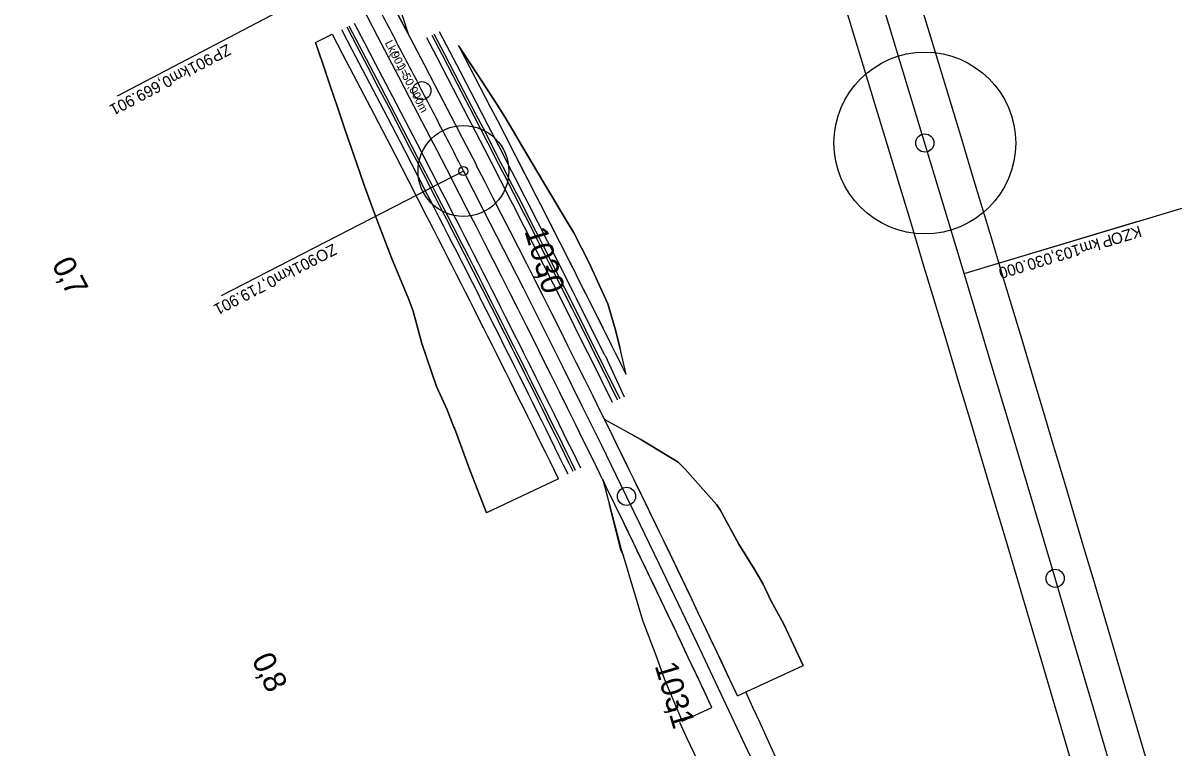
# Model space of a CAD drawing. Extents: x -678487 to -674601, y -1104811 to -1093295.
# Drawn here: x -676530.2 to -676276.8, y -1099760.6 to -1099601 of the extents above; entities that cross this region are included whole.
import ezdxf

# ---------------------------------------------------------------- set-up
doc = ezdxf.new("R2010")
doc.units = 0
for name, color, linetype in [('00_MiNGO', 7, 'Continuous'), ('SOxx02xx_Koleje_hlavní_body_Popis', 7, 'Continuous'), ('SOxx02xx_Koleje_hlavní_body_Popis10', 7, 'Continuous'), ('SOxx02xx_Koleje_param další_Popis', 7, 'Continuous'), ('SOxx02xx_Staničení_Popis', 7, 'Continuous'), ('SOxx02xx_ŽSp_hrana', 7, 'Continuous'), ('SOxx02xx_ŽSp_násyp_hrana', 7, 'Continuous'), ('SOxx02xx_ŽSp_násyp_plocha', 7, 'Continuous'), ('SOxx02xx_ŽSp_odvodnění', 7, 'Continuous'), ('SOxx02xx_ŽSp_zářez_hrana', 7, 'Continuous'), ('SOxx02xx_ŽSp_zářez_plocha', 7, 'Continuous'), ('SOxxxxxx_Koleje_LN_staničení_zaoblení_Popis', 7, 'Continuous'), ('SOxxxxxx_Koleje_LN_staničení_zaoblení_Popis10', 7, 'Continuous'), ('SOxxxxxx_Osa_bod_P', 7, 'Continuous'), ('SOxxxxxx_Staničení_Popis', 7, 'Continuous'), ('SOxxxxxx_Staničení_Popis10', 7, 'Continuous')]:
    doc.layers.add(name, color=color, linetype=linetype)

msp = doc.modelspace()

# ---------------------------------------------------------------- linework, layer by layer
at = {"layer": '00_MiNGO'}
for centre, radius, start, end in [((-693563.22, -1104838.51), 17994.25, 16.282565, 18.133556), ((-693563.22, -1104838.51), 18010.25, 16.348631, 17.939981), ((-680917.12, -1101849.16), 5008, 23.42836, 24.80346), ((-680917.12, -1101849.16), 4992, 23.42836, 24.80346)]:
    msp.add_arc(centre, radius, start, end, dxfattribs=at)
at = {"layer": 'SOxx02xx_Koleje_hlavní_body_Popis'}
for p, q in [((-676456.36, -1099589.29), (-676509.49, -1099617.16)), ((-676433.24, -1099633.62), (-676486.56, -1099661.11)), ((-676433.24, -1099633.62), (-676433.24, -1099633.62))]:
    msp.add_line(p, q, dxfattribs=at)
msp.add_circle((-676433.24, -1099633.62), 1, dxfattribs=at)
at = {"layer": 'SOxx02xx_Koleje_hlavní_body_Popis10'}
msp.add_line((-676433.24, -1099633.62), (-676433.24, -1099633.62), dxfattribs=at)
msp.add_circle((-676433.24, -1099633.62), 10, dxfattribs=at)
at = {"layer": 'SOxx02xx_Staničení_Popis'}
for centre in [(-676442.4, -1099615.95), (-676397.34, -1099705.22)]:
    msp.add_circle(centre, 2, dxfattribs=at)
at = {"layer": 'SOxx02xx_ŽSp_hrana'}
for points in [[(-676500.04, -1099499.38), (-676476.8, -1099543.67), (-676458.2, -1099579.11), (-676453.55, -1099587.98), (-676448.9, -1099596.84), (-676446.61, -1099601.21), (-676444.25, -1099605.71), (-676441.99, -1099610.04), (-676439.62, -1099614.58), (-676435, -1099623.46), (-676433.52, -1099626.31), (-676430.4, -1099632.35)], [(-676505.53, -1099502.26), (-676482.3, -1099546.53), (-676463.72, -1099581.93), (-676459.08, -1099590.78), (-676454.44, -1099599.63), (-676452.15, -1099604), (-676449.8, -1099608.49), (-676447.53, -1099612.82), (-676445.17, -1099617.35), (-676440.55, -1099626.22), (-676439.08, -1099629.06), (-676435.96, -1099635.1)]]:
    msp.add_lwpolyline(points, dxfattribs=at)
for centre, radius, start, end in [((-679543.77, -1101237.56), 3502.82, 25.14618, 27.27503), ((-679544.28, -1101237.79), 3497.18, 25.14661, 27.27625)]:
    msp.add_arc(centre, radius, start, end, dxfattribs=at)
at = {"layer": 'SOxx02xx_ŽSp_násyp_hrana'}
for p, q in [((-676395.8, -1099691.85), (-676394.22, -1099692.72)), ((-676394.22, -1099692.72), (-676386.01, -1099697.74)), ((-676386.01, -1099697.74), (-676384.49, -1099699.19)), ((-676384.49, -1099699.19), (-676377.56, -1099707.02)), ((-676401.63, -1099705.16), (-676401.12, -1099707.08)), ((-676401.12, -1099707.08), (-676398.51, -1099716.9)), ((-676377.56, -1099707.02), (-676376.7, -1099708.2)), ((-676376.7, -1099708.2), (-676372.63, -1099715.79)), ((-676398.51, -1099716.9), (-676398.08, -1099718.28)), ((-676372.63, -1099715.79), (-676369.24, -1099721.21)), ((-676398.08, -1099718.28), (-676395.61, -1099726.58)), ((-676369.24, -1099721.21), (-676367.34, -1099724.4)), ((-676367.34, -1099724.4), (-676365.47, -1099728.31)), ((-676395.61, -1099726.58), (-676393.76, -1099732.69)), ((-676365.47, -1099728.31), (-676362.73, -1099733.34)), ((-676393.76, -1099732.69), (-676392.43, -1099736.12)), ((-676362.73, -1099733.34), (-676358.47, -1099742.43)), ((-676392.43, -1099736.12), (-676390.89, -1099740.16)), ((-676390.89, -1099740.16), (-676388.95, -1099745.52)), ((-676388.95, -1099745.52), (-676385.08, -1099754.73))]:
    msp.add_line(p, q, dxfattribs=at)
at = {"layer": 'SOxx02xx_ŽSp_násyp_plocha'}
for p, q in [((-676372.92, -1099749.11), (-676358.47, -1099742.43)), ((-676385.08, -1099754.73), (-676378.55, -1099751.71))]:
    msp.add_line(p, q, dxfattribs=at)
for points in [[(-676486.02, -1099492.03), (-676481.41, -1099500.91), (-676476.66, -1099509.72), (-676472.7, -1099517.12), (-676472, -1099518.59), (-676468.84, -1099528.24), (-676464.67, -1099537.38), (-676462.82, -1099545.88), (-676462.34, -1099547.47), (-676459.57, -1099557.32), (-676456.81, -1099567.16), (-676455.08, -1099573.02), (-676454.89, -1099573.67), (-676453.93, -1099576.94), (-676450.88, -1099586.51), (-676447.75, -1099596.26), (-676445.44, -1099603.44)], [(-676445.44, -1099603.44), (-676448.9, -1099596.84), (-676453.55, -1099587.98), (-676458.2, -1099579.11), (-676476.8, -1099543.67), (-676500.04, -1099499.38)], [(-676358.47, -1099742.43), (-676362.73, -1099733.34), (-676365.47, -1099728.31), (-676367.34, -1099724.4), (-676369.24, -1099721.21), (-676372.63, -1099715.79), (-676376.7, -1099708.2), (-676377.56, -1099707.02), (-676384.49, -1099699.19), (-676386.01, -1099697.74), (-676394.22, -1099692.72), (-676402.16, -1099688.34)], [(-676402.58, -1099701.55), (-676398.51, -1099716.9), (-676398.08, -1099718.28), (-676395.61, -1099726.58), (-676393.76, -1099732.69), (-676392.43, -1099736.12), (-676390.89, -1099740.16), (-676388.95, -1099745.52), (-676385.08, -1099754.73)]]:
    msp.add_lwpolyline(points, dxfattribs=at)
for centre, radius, start, end in [((-679543.77, -1101237.56), 3502.82, 25.14618, 26.24924), ((-679544.28, -1101237.79), 3497.18, 25.14661, 26.05787)]:
    msp.add_arc(centre, radius, start, end, dxfattribs=at)
at = {"layer": 'SOxx02xx_ŽSp_odvodnění'}
for p, q in [((-676458.45, -1099601.66), (-676456.17, -1099606.02)), ((-676456.17, -1099606.02), (-676453.82, -1099610.5)), ((-676453.82, -1099610.5), (-676451.56, -1099614.83)), ((-676451.56, -1099614.83), (-676449.19, -1099619.36)), ((-676449.19, -1099619.36), (-676444.58, -1099628.22)), ((-676444.58, -1099628.22), (-676443.11, -1099631.06)), ((-676443.11, -1099631.06), (-676439.99, -1099637.09))]:
    msp.add_line(p, q, dxfattribs=at)
for points in [[(-676458.94, -1099601.9), (-676456.66, -1099606.27), (-676454.31, -1099610.75), (-676452.05, -1099615.08), (-676449.69, -1099619.6), (-676445.08, -1099628.46), (-676443.6, -1099631.31), (-676440.49, -1099637.33)], [(-676440.23, -1099603.69), (-676437.96, -1099608.03), (-676435.59, -1099612.57), (-676430.97, -1099621.46), (-676429.49, -1099624.31), (-676426.37, -1099630.36)], [(-676439.74, -1099603.44), (-676437.47, -1099607.78), (-676435.1, -1099612.32), (-676430.48, -1099621.21), (-676429, -1099624.07), (-676425.87, -1099630.11)]]:
    msp.add_lwpolyline(points, dxfattribs=at)
for centre, radius, start, end in [((-679543.4, -1101237.4), 3506.91, 26.29191, 27.27415), ((-679543.35, -1101237.38), 3507.42, 26.29184, 27.27404), ((-679544.65, -1101237.95), 3493.09, 26.13014, 27.27713), ((-679544.7, -1101237.97), 3492.59, 26.13021, 27.27724)]:
    msp.add_arc(centre, radius, start, end, dxfattribs=at)
at = {"layer": 'SOxx02xx_ŽSp_zářez_hrana'}
for p, q in [((-676465.8, -1099605.36), (-676464.2, -1099610.06)), ((-676434.23, -1099606.16), (-676431.38, -1099610.47)), ((-676464.2, -1099610.06), (-676462.56, -1099614.89)), ((-676431.38, -1099610.47), (-676425.89, -1099618.94)), ((-676462.56, -1099614.89), (-676460.97, -1099619.54)), ((-676425.89, -1099618.94), (-676424.14, -1099621.66)), ((-676460.97, -1099619.54), (-676459.34, -1099624.42)), ((-676424.14, -1099621.66), (-676420.75, -1099627.45)), ((-676459.34, -1099624.42), (-676456.08, -1099633.93)), ((-676420.75, -1099627.45), (-676420.69, -1099627.55)), ((-676420.69, -1099627.55), (-676415.55, -1099636.2)), ((-676456.08, -1099633.93), (-676454.99, -1099636.95)), ((-676454.99, -1099636.95), (-676452.69, -1099643.36)), ((-676415.55, -1099636.2), (-676410.39, -1099644.84)), ((-676452.69, -1099643.36), (-676449.11, -1099652.7)), ((-676410.39, -1099644.84), (-676408.96, -1099647.24)), ((-676408.96, -1099647.24), (-676405.63, -1099653.69)), ((-676449.11, -1099652.7), (-676445.25, -1099661.9)), ((-676405.63, -1099653.69), (-676401.48, -1099662.83)), ((-676445.25, -1099661.9), (-676444.74, -1099663.29)), ((-676444.74, -1099663.29), (-676444.3, -1099664.5)), ((-676444.3, -1099664.5), (-676442.42, -1099671.59)), ((-676401.48, -1099662.83), (-676399.84, -1099668.34)), ((-676399.84, -1099668.34), (-676398.83, -1099672.43)), ((-676442.42, -1099671.59), (-676439.14, -1099681.06)), ((-676398.83, -1099672.43), (-676398.78, -1099672.66)), ((-676402.08, -1099674.25), (-676397.84, -1099683.34)), ((-676439.14, -1099681.06), (-676436.83, -1099686.2)), ((-676436.83, -1099686.2), (-676435.32, -1099690.01)), ((-676435.32, -1099690.01), (-676435.23, -1099690.22)), ((-676435.23, -1099690.22), (-676431.76, -1099699.59)), ((-676431.76, -1099699.59), (-676428.7, -1099707.55)), ((-676428.7, -1099707.55), (-676428.13, -1099708.88)), ((-676401.14, -1099707.09), (-676398.66, -1099716.98)), ((-676398.66, -1099716.98), (-676398.04, -1099718.26))]:
    msp.add_line(p, q, dxfattribs=at)
for points in [[(-676457.31, -1099601.08), (-676455.02, -1099605.44), (-676452.67, -1099609.93), (-676450.41, -1099614.26), (-676448.05, -1099618.78), (-676443.44, -1099627.65), (-676441.96, -1099630.49), (-676438.85, -1099636.52)], [(-676462.16, -1099603.52), (-676459.87, -1099607.88), (-676457.53, -1099612.36), (-676455.27, -1099616.69), (-676452.91, -1099621.21), (-676448.3, -1099630.06), (-676446.83, -1099632.91), (-676443.71, -1099638.93)], [(-676460.09, -1099602.48), (-676457.8, -1099606.84), (-676455.45, -1099611.32), (-676453.19, -1099615.65), (-676450.83, -1099620.17), (-676446.22, -1099629.03), (-676444.75, -1099631.88), (-676441.63, -1099637.9)], [(-676438.62, -1099602.88), (-676436.33, -1099607.21), (-676433.96, -1099611.75), (-676429.33, -1099620.64), (-676427.85, -1099623.5), (-676424.73, -1099629.55)], [(-676441.38, -1099604.26), (-676439.11, -1099608.6), (-676436.74, -1099613.14), (-676432.12, -1099622.03), (-676430.64, -1099624.88), (-676427.51, -1099630.92)], [(-676434.25, -1099606.17), (-676431.88, -1099610.72), (-676427.25, -1099619.61), (-676425.77, -1099622.47), (-676422.65, -1099628.52)]]:
    msp.add_lwpolyline(points, dxfattribs=at)
for centre, radius, start, end in [((-679543.25, -1101237.33), 3508.58, 26.45536, 27.27379), ((-679543.06, -1101237.24), 3510.69, 26.45502, 27.27334), ((-679543.5, -1101237.44), 3505.75, 26.29209, 27.2744), ((-679544.54, -1101237.91), 3494.25, 26.12997, 27.27688), ((-679544.99, -1101238.11), 3489.31, 26.13067, 27.27795), ((-679544.8, -1101238.02), 3491.42, 26.13037, 27.27749)]:
    msp.add_arc(centre, radius, start, end, dxfattribs=at)
at = {"layer": 'SOxx02xx_ŽSp_zářez_plocha'}
for p, q in [((-676465.8, -1099605.36), (-676462.16, -1099603.52)), ((-676412.32, -1099701.34), (-676428.13, -1099708.88))]:
    msp.add_line(p, q, dxfattribs=at)
for points in [[(-676462.16, -1099603.52), (-676459.87, -1099607.88), (-676457.53, -1099612.36), (-676455.27, -1099616.69), (-676452.91, -1099621.21), (-676448.3, -1099630.06), (-676446.83, -1099632.91), (-676443.71, -1099638.93)], [(-676428.13, -1099708.88), (-676428.7, -1099707.55), (-676431.76, -1099699.59), (-676435.23, -1099690.22), (-676435.32, -1099690.01), (-676436.83, -1099686.2), (-676439.14, -1099681.06), (-676442.42, -1099671.59), (-676444.3, -1099664.5), (-676444.74, -1099663.29), (-676445.25, -1099661.9), (-676449.11, -1099652.7), (-676452.69, -1099643.36), (-676454.99, -1099636.95), (-676456.08, -1099633.93), (-676459.34, -1099624.42), (-676460.97, -1099619.54), (-676462.56, -1099614.89), (-676464.2, -1099610.06), (-676465.8, -1099605.36)], [(-676397.44, -1099678.39), (-676398.83, -1099672.43), (-676399.84, -1099668.34), (-676401.48, -1099662.83), (-676405.63, -1099653.69), (-676408.96, -1099647.24), (-676410.39, -1099644.84), (-676415.55, -1099636.2), (-676420.69, -1099627.55), (-676420.75, -1099627.45), (-676424.14, -1099621.66), (-676425.89, -1099618.94), (-676431.38, -1099610.47), (-676434.36, -1099605.96)], [(-676434.36, -1099605.96), (-676431.88, -1099610.72), (-676427.25, -1099619.61), (-676425.77, -1099622.47), (-676422.65, -1099628.52)]]:
    msp.add_lwpolyline(points, dxfattribs=at)
for centre, radius, start, end in [((-679543.06, -1101237.24), 3510.69, 26.36137, 27.27334), ((-679544.99, -1101238.11), 3489.31, 26.13067, 27.27795)]:
    msp.add_arc(centre, radius, start, end, dxfattribs=at)
at = {"layer": 'SOxxxxxx_Koleje_LN_staničení_zaoblení_Popis'}
msp.add_line((-676323.02, -1099656.18), (-676284.71, -1099644.67), dxfattribs=at)
at = {"layer": 'SOxxxxxx_Koleje_LN_staničení_zaoblení_Popis10'}
msp.add_line((-676323.02, -1099656.18), (-675939.95, -1099541.03), dxfattribs=at)
at = {"layer": 'SOxxxxxx_Osa_bod_P'}
for centre, radius, start, end in [((-693563.22, -1104838.51), 18002.25, 14.227837, 20.731742), ((-679544.02, -1101237.67), 3500, 17.15654, 27.27761)]:
    msp.add_arc(centre, radius, start, end, dxfattribs=at)
msp.add_open_spline([(-676456.36, -1099589.29), (-676454.43, -1099592.98), (-676450.55, -1099600.35), (-676444.76, -1099611.43), (-676438.98, -1099622.51), (-676435.15, -1099629.91), (-676433.24, -1099633.62)], degree=3, dxfattribs=at)
at = {"layer": 'SOxxxxxx_Staničení_Popis'}
for p, q in [((-676442.4, -1099615.95), (-676442.4, -1099615.95)), ((-676331.68, -1099627.46), (-676331.68, -1099627.46)), ((-676397.34, -1099705.22), (-676397.34, -1099705.22)), ((-676303, -1099723.26), (-676303, -1099723.26))]:
    msp.add_line(p, q, dxfattribs=at)
for centre in [(-676442.4, -1099615.95), (-676331.68, -1099627.46), (-676397.34, -1099705.22), (-676303, -1099723.26)]:
    msp.add_circle(centre, 2, dxfattribs=at)
at = {"layer": 'SOxxxxxx_Staničení_Popis10'}
msp.add_line((-676331.68, -1099627.46), (-676331.68, -1099627.46), dxfattribs=at)
msp.add_circle((-676331.68, -1099627.46), 20, dxfattribs=at)

# ---------------------------------------------------------------- texts
at = {"layer": 'SOxx02xx_Koleje_hlavní_body_Popis'}
for s, rotation, p in [('ZP', 207.6869, (-676485.24, -1099605.57)), ('901', 207.6869, (-676489.19, -1099607.64)), (' km ', 207.6869, (-676493.42, -1099609.86)), ('0,669.901', 207.6869, (-676498.21, -1099612.38)), ('ZO', 207.2776, (-676461.95, -1099649.55)), ('901', 207.2776, (-676466.19, -1099651.74)), (' km ', 207.2776, (-676470.44, -1099653.92)), ('0,719.901', 207.2776, (-676475.25, -1099656.41))]:
    msp.add_text(s, height=2.5, rotation=rotation, dxfattribs=at).set_placement(p)
at = {"layer": 'SOxx02xx_Koleje_param další_Popis'}
for s, p in [('Lk(', (-676450.61, -1099605.41)), ('901', (-676449.29, -1099607.95)), (')=', (-676447.69, -1099611)), ('50,000m', (-676446.82, -1099612.68))]:
    msp.add_text(s, height=1.8, rotation=297.5846, dxfattribs=at).set_placement(p)
at = {"layer": 'SOxx02xx_Staničení_Popis'}
for s, rotation, p in [('0', 297.5386, (-676523.98, -1099654.15)), (',', 297.5386, (-676522.51, -1099656.98)), ('7', 297.5386, (-676521.77, -1099658.39)), ('0', 295.9664, (-676479.95, -1099741.16)), (',', 295.9664, (-676478.55, -1099744.03)), ('8', 295.9664, (-676477.85, -1099745.46))]:
    msp.add_text(s, height=5, rotation=rotation, dxfattribs=at).set_placement(p)
at = {"layer": 'SOxxxxxx_Koleje_LN_staničení_zaoblení_Popis'}
for s, p in [('KZO', (-676284.43, -1099645.62)), ('103,030.000', (-676297.84, -1099649.65)), (' km ', (-676292.66, -1099648.1)), ('P', (-676290.83, -1099647.55))]:
    msp.add_text(s, height=2.5, rotation=196.7306, dxfattribs=at).set_placement(p)
at = {"layer": 'SOxxxxxx_Staničení_Popis'}
for s, rotation, p in [('103', 286.826, (-676419.86, -1099646.78)), ('0', 297.5386, (-676523.98, -1099654.15)), (',', 297.5386, (-676522.51, -1099656.98)), ('7', 297.5386, (-676521.77, -1099658.39)), (',', 286.826, (-676417.1, -1099655.93)), ('0', 286.826, (-676416.63, -1099657.46)), ('0', 295.9664, (-676479.95, -1099741.16)), ('103', 286.5078, (-676391.18, -1099742.47)), (',', 295.9664, (-676478.55, -1099744.03)), ('8', 295.9664, (-676477.85, -1099745.46)), (',', 286.5078, (-676388.46, -1099751.63)), ('1', 286.5078, (-676388.01, -1099753.16))]:
    msp.add_text(s, height=5, rotation=rotation, dxfattribs=at).set_placement(p)

doc.saveas('drawing.dxf')
